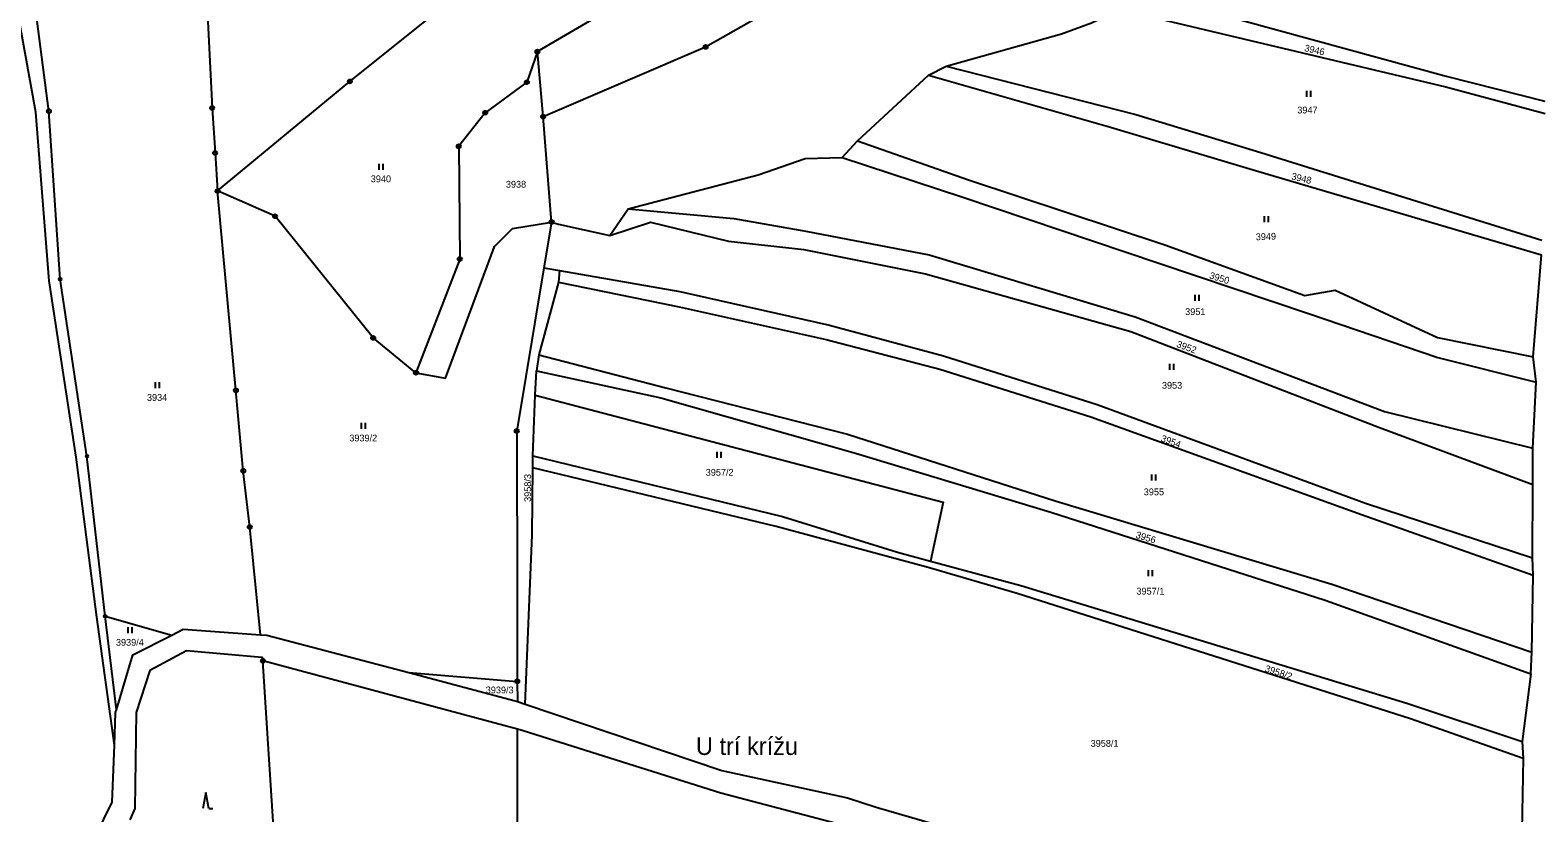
# Model space of a CAD drawing. Extents: x -644096 to -634268, y -1141430 to -1133463.
# Drawn here: x -639944.1 to -639567.8, y -1137183.7 to -1136988.4 of the extents above; entities that cross this region are included whole.
import ezdxf

# ---------------------------------------------------------------- set-up
doc = ezdxf.new("R2010")
doc.units = 0
for name, color, linetype in [('_CIVIL_CONSTRUCTION', 7, 'Continuous'), ('spodek_zarez', 7, 'Continuous'), ('svrsek_osa_sjezdy', 7, 'Continuous'), ('svrsek_osa_terminal_VRT', 7, 'Continuous'), ('svrsek_osa_VRT', 7, 'Continuous'), ('svrsek_popisy_VRT', 7, 'Continuous'), ('terminal_VRT', 7, 'Continuous')]:
    doc.layers.add(name, color=color, linetype=linetype)

msp = doc.modelspace()

# ---------------------------------------------------------------- linework, layer by layer
at = {"layer": '_CIVIL_CONSTRUCTION'}
for centre, radius in [((-639817.53, -1136993.74), 0.5), ((-639775.55, -1136992.57), 0.5), ((-639775.55, -1136992.57), 0.0303), ((-639817.53, -1136993.74), 0.0303), ((-639864.33, -1137001.19), 0.5), ((-639820.16, -1137001.38), 0.5), ((-639864.33, -1137001.19), 0.0303), ((-639820.16, -1137001.38), 0.0303), ((-639939.44, -1137008.6), 0.5), ((-639898.72, -1137007.82), 0.5), ((-639898.72, -1137007.82), 0.0303), ((-639939.44, -1137008.6), 0.0303), ((-639830.55, -1137008.98), 0.5), ((-639830.55, -1137008.98), 0.0303), ((-639816.11, -1137009.97), 0.5), ((-639816.11, -1137009.97), 0.0303), ((-639897.97, -1137019.02), 0.5), ((-639897.97, -1137019.02), 0.0303), ((-639837.18, -1137017.37), 0.5), ((-639837.18, -1137017.37), 0.0303), ((-639897.36, -1137028.51), 0.5), ((-639897.36, -1137028.51), 0.0303), ((-639882.99, -1137034.83), 0.5), ((-639882.99, -1137034.83), 0.0303), ((-639813.97, -1137036.26), 0.5), ((-639813.97, -1137036.26), 0.0303), ((-639836.91, -1137045.49), 0.5), ((-639836.91, -1137045.49), 0.0303), ((-639936.64, -1137050.52), 0.335), ((-639936.64, -1137050.52), 0.0203), ((-639858.52, -1137065.2), 0.5), ((-639858.52, -1137065.2), 0.0303), ((-639847.83, -1137073.87), 0.5), ((-639847.83, -1137073.87), 0.0303), ((-639892.76, -1137078.25), 0.5), ((-639892.76, -1137078.25), 0.0303), ((-639822.69, -1137088.4), 0.5), ((-639822.69, -1137088.4), 0.0303), ((-639929.95, -1137094.67), 0.335), ((-639929.95, -1137094.67), 0.0203), ((-639890.93, -1137098.35), 0.5), ((-639890.93, -1137098.35), 0.0303), ((-639889.32, -1137112.38), 0.5), ((-639889.32, -1137112.38), 0.0303), ((-639925.39, -1137134.65), 0.335), ((-639925.39, -1137134.65), 0.0203), ((-639886.04, -1137145.76), 0.5), ((-639886.04, -1137145.76), 0.0303), ((-639822.54, -1137150.89), 0.5), ((-639822.54, -1137150.89), 0.0303)]:
    msp.add_circle(centre, radius, dxfattribs=at)
at = {"layer": 'spodek_zarez'}
msp.add_circle((-638683.07, -1137056.85), 1378.08, dxfattribs=at)
at = {"layer": 'svrsek_osa_sjezdy'}
for p, q in [((-639625.5, -1137005.03), (-639625.5, -1137003.53)), ((-639624.5, -1137005.03), (-639624.5, -1137003.53)), ((-639857.01, -1137023.22), (-639857.01, -1137021.72)), ((-639856.01, -1137023.22), (-639856.01, -1137021.72)), ((-639636.04, -1137036.26), (-639636.04, -1137034.76)), ((-639635.04, -1137036.26), (-639635.04, -1137034.76)), ((-639653.36, -1137055.91), (-639653.36, -1137054.41)), ((-639652.36, -1137055.91), (-639652.36, -1137054.41)), ((-639659.67, -1137073.11), (-639659.67, -1137071.61)), ((-639658.67, -1137073.11), (-639658.67, -1137071.61)), ((-639912.87, -1137077.76), (-639912.87, -1137076.26)), ((-639911.87, -1137077.76), (-639911.87, -1137076.26)), ((-639861.41, -1137087.88), (-639861.41, -1137086.38)), ((-639860.41, -1137087.88), (-639860.41, -1137086.38)), ((-639772.7, -1137095.12), (-639772.7, -1137093.62)), ((-639771.7, -1137095.12), (-639771.7, -1137093.62)), ((-639664.17, -1137100.79), (-639664.17, -1137099.29)), ((-639663.17, -1137100.79), (-639663.17, -1137099.29)), ((-639665.05, -1137124.66), (-639665.05, -1137123.16)), ((-639664.05, -1137124.66), (-639664.05, -1137123.16)), ((-639919.66, -1137138.86), (-639919.66, -1137137.36)), ((-639918.66, -1137138.86), (-639918.66, -1137137.36)), ((-639900.29, -1137178.59), (-639901.04, -1137182.59)), ((-639899.54, -1137182.59), (-639900.29, -1137178.59)), ((-639899.54, -1137182.59), (-639898.54, -1137182.59))]:
    msp.add_line(p, q, dxfattribs=at)
at = {"layer": 'svrsek_osa_terminal_VRT'}
msp.add_arc((-642050.26, -1145189.6), 8802.25, 41.413152, 75.317049, dxfattribs=at)
at = {"layer": 'terminal_VRT'}
for p, q in [((-639816.11, -1137009.97), (-639817.53, -1136993.74)), ((-639737.64, -1137016.01), (-639719.93, -1136999.63)), ((-639719.93, -1136999.63), (-639715.51, -1136997.36)), ((-639813.97, -1137036.26), (-639816.11, -1137009.97)), ((-639741.49, -1137020.15), (-639737.64, -1137016.01)), ((-639799.45, -1137039.61), (-639794.89, -1137032.97)), ((-639813.97, -1137036.26), (-639815.89, -1137047.7)), ((-639568.99, -1137069.92), (-639566.91, -1137044.48)), ((-639815.89, -1137047.7), (-639822.69, -1137088.4)), ((-639815.89, -1137047.7), (-639812, -1137048.38)), ((-639812, -1137048.38), (-639812.27, -1137051.24)), ((-639812.27, -1137051.24), (-639817.17, -1137069.4)), ((-639817.17, -1137069.4), (-639817.79, -1137073.36)), ((-639568.27, -1137076.22), (-639568.99, -1137069.92)), ((-639818.05, -1137079.5), (-639817.79, -1137073.36)), ((-639818.68, -1137094.59), (-639818.05, -1137079.5)), ((-639569.08, -1137092.71), (-639568.27, -1137076.22)), ((-639818.7, -1137097.63), (-639818.68, -1137094.59)), ((-639569.05, -1137101.72), (-639569.08, -1137092.71)), ((-639818.8, -1137114.34), (-639818.7, -1137097.63)), ((-639569.17, -1137120.04), (-639569.05, -1137101.72)), ((-639820.6, -1137156.55), (-639818.8, -1137114.34)), ((-639568.99, -1137124.4), (-639569.17, -1137120.04)), ((-639569.34, -1137143.62), (-639568.99, -1137124.4)), ((-639925.39, -1137134.65), (-639908.81, -1137139.33)), ((-639922.59, -1137157.95), (-639925.39, -1137134.65)), ((-639569.55, -1137148.98), (-639569.34, -1137143.62)), ((-639822.52, -1137162.81), (-639886.04, -1137145.76)), ((-639849.66, -1137148.7), (-639822.54, -1137150.89)), ((-639822.54, -1137150.89), (-639822.53, -1137155.9)), ((-639569.55, -1137148.98), (-639571.74, -1137165.93)), ((-639822.53, -1137155.9), (-639820.6, -1137156.55)), ((-639571.74, -1137165.93), (-639571.51, -1137170.17))]:
    msp.add_line(p, q, dxfattribs=at)
for points in [[(-639925.39, -1137134.65), (-639929.95, -1137094.67), (-639936.64, -1137050.52), (-639939.44, -1137008.6), (-639945.71, -1136960.38), (-639931.32, -1136935.28), (-639898.99, -1136928.73), (-639897.98, -1136942.09)], [(-639923.12, -1137166.82), (-639927.5, -1137134.9), (-639932.66, -1137094.98), (-639939.35, -1137050.93), (-639942.75, -1137008.82), (-639950.66, -1136964.59), (-639948.6, -1136956.79), (-639938.96, -1136930.36), (-639963.89, -1136936.06), (-639969.54, -1136940.81), (-639973.98, -1136950.3), (-639974.36, -1136962.46), (-639974.77, -1136965.4), (-639974.44, -1136988.28), (-639971.41, -1137003.85), (-639967.32, -1137036.71), (-639964.31, -1137064.68), (-639959.39, -1137094.2), (-639954.85, -1137128.79), (-639952.92, -1137157.49), (-639952.63, -1137193.97)], [(-639897.36, -1137028.51), (-639864.33, -1137001.19), (-639836.83, -1136979.06), (-639806.76, -1136954.14), (-639778.24, -1136930.55)], [(-639897.98, -1136942.09), (-639898.92, -1136965.24), (-639899.75, -1136986.15), (-639898.72, -1137007.82), (-639897.97, -1137019.02), (-639897.36, -1137028.51)], [(-639737.84, -1136956.85), (-639754.22, -1136961.37), (-639782.69, -1136971.69), (-639792.1, -1136978.82), (-639817.53, -1136993.74)], [(-639816.11, -1137009.97), (-639775.55, -1136992.57), (-639748.55, -1136977.15), (-639727.34, -1136970.38)], [(-639666.41, -1136979.09), (-639590.71, -1136999.88), (-639566.09, -1137006.09)], [(-639715.51, -1136997.36), (-639686.76, -1136989.28), (-639679.2, -1136986.59), (-639672.13, -1136983.25)], [(-639672.13, -1136983.25), (-639590.83, -1137002.54), (-639566.02, -1137009.18)], [(-639817.53, -1136993.74), (-639820.16, -1137001.38), (-639830.55, -1137008.98), (-639837.18, -1137017.37), (-639836.91, -1137045.49), (-639847.83, -1137073.87)], [(-639719.93, -1136999.63), (-639674.48, -1137012.6), (-639638.85, -1137023.2), (-639566.91, -1137044.48)], [(-639715.51, -1136997.36), (-639668.19, -1137009.39), (-639637.01, -1137018.88), (-639566.87, -1137040.77)], [(-639737.64, -1137016.01), (-639709.94, -1137025.73), (-639660.93, -1137041.99), (-639625.99, -1137054.59), (-639618.46, -1137053.27), (-639592.87, -1137065.06), (-639568.99, -1137069.92)], [(-639794.89, -1137032.97), (-639762.4, -1137024.45), (-639750.73, -1137020.43), (-639741.49, -1137020.15)], [(-639741.49, -1137020.15), (-639711.38, -1137030.1), (-639662.46, -1137046.54), (-639625.06, -1137059.09), (-639592.84, -1137070.03), (-639568.27, -1137076.22)], [(-639886.68, -1137139.25), (-639889.32, -1137112.38), (-639890.93, -1137098.35), (-639892.76, -1137078.25), (-639897.36, -1137028.51)], [(-639847.83, -1137073.87), (-639858.52, -1137065.2), (-639882.99, -1137034.83), (-639897.36, -1137028.51)], [(-639794.89, -1137032.97), (-639768.47, -1137035.39), (-639750.55, -1137038.57), (-639719.72, -1137044.49), (-639668.38, -1137059.93), (-639606.11, -1137083.53), (-639569.08, -1137092.71)], [(-639847.83, -1137073.87), (-639840.49, -1137075.21), (-639828.24, -1137042.33), (-639823.77, -1137037.89), (-639813.97, -1137036.26)], [(-639813.97, -1137036.26), (-639812.24, -1137036.8), (-639799.45, -1137039.61)], [(-639799.45, -1137039.61), (-639789.34, -1137036.33), (-639769.83, -1137041.03), (-639751.06, -1137043.14), (-639720.66, -1137049.2), (-639669.41, -1137063.59), (-639607.39, -1137087.56), (-639569.05, -1137101.72)], [(-639812, -1137048.38), (-639782.01, -1137053.63), (-639744.66, -1137061.99), (-639716.18, -1137069.63), (-639677.8, -1137081.78), (-639610.83, -1137106.43), (-639569.17, -1137120.04)], [(-639812.27, -1137051.24), (-639782.16, -1137057.43), (-639745.46, -1137065.6), (-639717.06, -1137073.02), (-639679.41, -1137084.88), (-639611.85, -1137109.25), (-639568.99, -1137124.4)], [(-639817.17, -1137069.4), (-639785.5, -1137077.61), (-639740.12, -1137089.23), (-639688.34, -1137105.81), (-639619.28, -1137126.63), (-639569.34, -1137143.62)], [(-639817.79, -1137073.36), (-639786.75, -1137080.11), (-639738.1, -1137093.94), (-639689.35, -1137108.7), (-639620.95, -1137130.63), (-639569.55, -1137148.98)], [(-639818.05, -1137079.5), (-639716.28, -1137106.16), (-639719.46, -1137120.88)], [(-639822.69, -1137088.4), (-639822.59, -1137130.91), (-639822.54, -1137150.89)], [(-639818.68, -1137094.59), (-639756.34, -1137109.73), (-639727.65, -1137118.68), (-639719.46, -1137120.88)], [(-639720.01, -1137122.51), (-639757.91, -1137112.24), (-639818.7, -1137097.63)], [(-639719.46, -1137120.88), (-639696.88, -1137126.94), (-639600.57, -1137156.34), (-639571.74, -1137165.93)], [(-639571.51, -1137170.17), (-639599.66, -1137160.23), (-639697.76, -1137128.96), (-639720.01, -1137122.51)], [(-639922.59, -1137157.95), (-639918.47, -1137144.27), (-639908.81, -1137139.33)], [(-639908.81, -1137139.33), (-639905.98, -1137137.88), (-639886.68, -1137139.25)], [(-639886.68, -1137139.25), (-639885.07, -1137139.36), (-639849.66, -1137148.7)], [(-639886.04, -1137145.76), (-639886.12, -1137144.95), (-639886.31, -1137144.9), (-639905.13, -1137143.28), (-639914.29, -1137148.14), (-639917.68, -1137158.67), (-639918.04, -1137182.59), (-639919.29, -1137185.46)], [(-639880.66, -1137227.23), (-639882.75, -1137197.47), (-639886.04, -1137145.76)], [(-639849.66, -1137148.7), (-639823.08, -1137155.71), (-639822.53, -1137155.9)], [(-639923.12, -1137166.82), (-639922.8, -1137158.64), (-639922.59, -1137157.95)], [(-639820.6, -1137156.55), (-639771.47, -1137173.17), (-639740.1, -1137179.93), (-639732.95, -1137182.27), (-639657.17, -1137204.2), (-639609.4, -1137219.62)], [(-639824.24, -1137235.39), (-639824.19, -1137230.31), (-639822.47, -1137190.72), (-639822.52, -1137162.81)], [(-639656.53, -1137210.39), (-639733.47, -1137188.84), (-639771.72, -1137178.76), (-639821.11, -1137163.19), (-639822.52, -1137162.81)], [(-639952.63, -1137193.97), (-639937.81, -1137195.05), (-639927.84, -1137189.51), (-639923.67, -1137181.03), (-639923.12, -1137166.82)], [(-639571.51, -1137170.17), (-639572.43, -1137219.57), (-639573.15, -1137231.33)]]:
    msp.add_lwpolyline(points, dxfattribs=at)

# ---------------------------------------------------------------- texts
at = {"layer": 'svrsek_osa_VRT'}
for s, rotation, p in [('3946', 347, (-639626.22, -1136993.59)), ('3948', 346, (-639629.48, -1137025.57)), ('3949', 2, (-639638.21, -1137040.82)), ('3950', 343, (-639649.96, -1137050.3)), ('3952', 340, (-639658.17, -1137067.4)), ('3954', 340, (-639662.07, -1137090.94)), ('3958/3', 90, (-639819.1, -1137106.1)), ('3956', 343, (-639668.34, -1137115.04)), ('3958/2', 342, (-639636.1, -1137148.38))]:
    msp.add_text(s, height=1.7, rotation=rotation, dxfattribs=at).set_placement(p)
for s, p in [('3947', (-639627.88, -1137009.17)), ('3940', (-639859.12, -1137026.34)), ('3938', (-639825.4, -1137027.69)), ('3951', (-639655.86, -1137059.48)), ('3953', (-639661.66, -1137077.86)), ('3934', (-639914.98, -1137080.89)), ('3939/2', (-639864.47, -1137091.01)), ('3957/2', (-639775.52, -1137099.57)), ('3955', (-639666.19, -1137104.45)), ('3957/1', (-639668.02, -1137129.23)), ('3939/4', (-639922.72, -1137141.99)), ('3939/3', (-639830.42, -1137153.88)), ('3958/1', (-639679.45, -1137167.21))]:
    msp.add_text(s, height=1.7, dxfattribs=at).set_placement(p)
at = {"layer": 'svrsek_popisy_VRT'}
msp.add_text('U trí krížu', height=4.4, dxfattribs=at).set_placement((-639777.97, -1137169.25))

doc.saveas('drawing.dxf')
